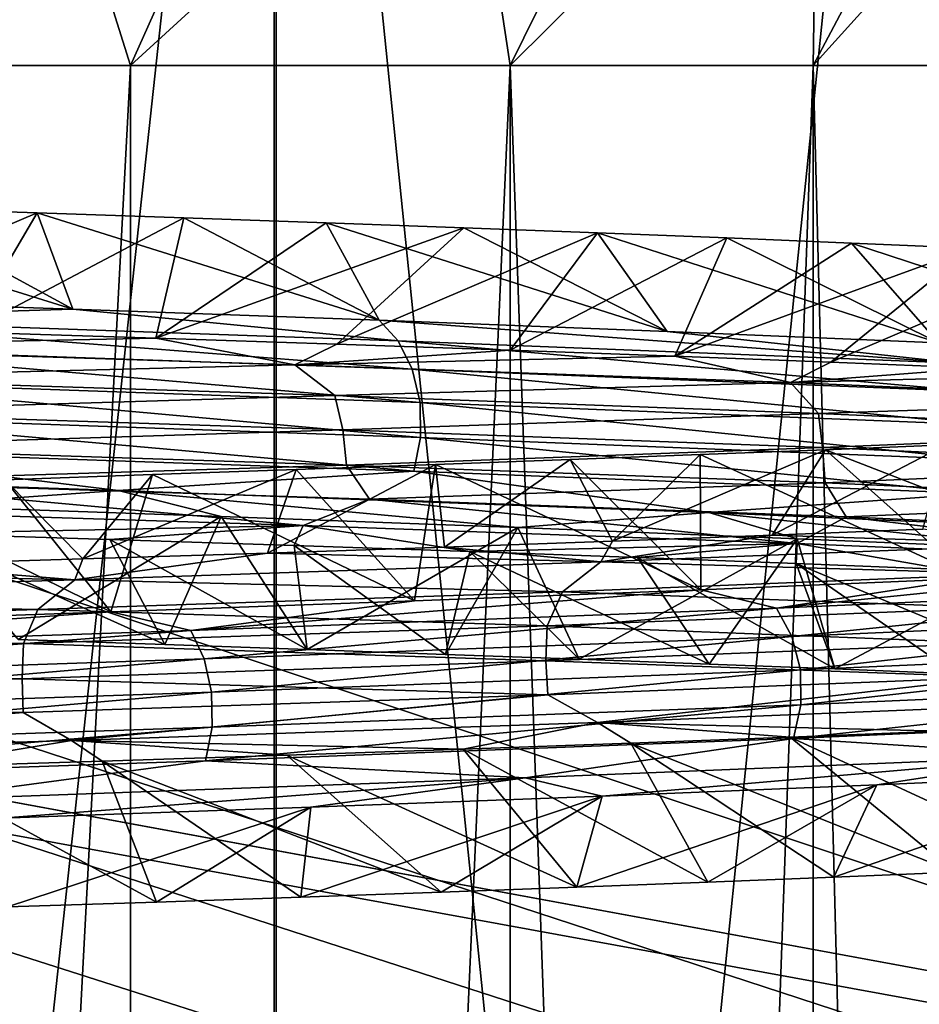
# Model space of a CAD drawing. Header units: metres. Extents: x -206 to 75, y -104 to 104.
# Tile 815 of 1056: x 7.94 to 9.91, y -55.44 to -53.29. Entities that reach past the tile are written whole.
import ezdxf

# ---------------------------------------------------------------- set-up
doc = ezdxf.new("R2010")
doc.units = ezdxf.units.M
doc.layers.add('solid_01_1-CONSUMER_THERM_B_125288', color=7, linetype='CONTINUOUS')

msp = doc.modelspace()

# ---------------------------------------------------------------- linework, layer by layer
at = {"layer": 'solid_01_1-CONSUMER_THERM_B_125288'}
for points in [[(-27.776106, 66.214066), (28.050987, 67.836098), (-27.757145, -66.232315)], [(28.050987, 67.836098), (-27.757065, -66.785934), (-27.757145, -66.232315)], [(28.050987, 67.836098), (27.851068, 67.319839), (-27.757065, -66.785934)], [(27.851068, 67.319839), (27.74942, 66.775635), (-27.757065, -66.785934)], [(27.74942, 66.775635), (-28.058632, -67.846397), (-27.858715, -67.330139)], [(27.74942, 66.775635), (27.749498, 66.222015), (-28.058632, -67.846397)], [(27.74942, 66.775635), (-27.858715, -67.330139), (-27.757065, -66.785934)], [(27.749498, 66.222015), (27.768459, -66.224365), (-28.058632, -67.846397)], [(-18.213459, -45.817539, 1.5), (-19.476553, -45.904934, 1.5), (69.506912, -74.995201, 1.5)], [(35.395393, -57.260349, 1.5), (18.218929, -45.812325, 1.5), (-18.213459, -45.817539, 1.5)], [(37.092922, -58.218811, 1.5), (-18.213459, -45.817539, 1.5), (69.506912, -74.995201, 1.5)], [(37.092922, -58.218811, 1.5), (35.395393, -57.260349, 1.5), (-18.213459, -45.817539, 1.5)], [(-19.476553, -45.904934, 1.5), (-20.110367, -46.015713, 1.5), (69.506912, -74.995201, 1.5)], [(-20.110367, -46.015713, 1.5), (-20.738798, -46.171688, 1.5), (69.506912, -74.995201, 1.5)], [(-20.738798, -46.171688, 1.5), (-21.356617, -46.372227, 1.5), (69.506912, -74.995201, 1.5)], [(-21.356617, -46.372227, 1.5), (-21.958729, -46.615906, 1.5), (69.506912, -74.995201, 1.5)], [(-38.864662, -46.52047, 75.400002), (-54.590946, -63.612965, 75.400002), (54.609055, -63.597332, 75.400002)], [(-37.59338, -46.610531, 75.400002), (-38.864662, -46.52047, 75.400002), (54.609055, -63.597332, 75.400002)], [(37.606621, -46.599766, 75.400002), (-37.59338, -46.610531, 75.400002), (54.609055, -63.597332, 75.400002)], [(-21.958729, -46.615906, 1.5), (-22.540312, -46.900536, 1.5), (69.506912, -74.995201, 1.5)], [(-22.540312, -46.900536, 1.5), (-23.096958, -47.223244, 1.5), (69.506912, -74.995201, 1.5)], [(-23.096958, -47.223244, 1.5), (-24.120508, -47.968487, 1.5), (69.506912, -74.995201, 1.5)], [(-24.120508, -47.968487, 1.5), (-33.833458, -56.120991, 1.5), (69.506912, -74.995201, 1.5)], [(-11.99159, -59.106865, 72.400002), (-11.993093, -48.606865, 72.400002), (12.006907, -48.603428, 72.400002)], [(-11.99159, -59.106865, 72.400002), (12.006907, -48.603428, 72.400002), (12.00841, -59.103428, 72.400002)], [(8.497826, -50.999832, 9.776308), (6.979864, -65, 8.998974), (6.979857, -50.999832, 8.998974)], [(8.497826, -50.999832, 9.776308), (8.497832, -65, 9.776308), (6.979864, -65, 8.998974)], [(8.502161, -65, 39.221191), (8.502154, -50.999832, 39.221191), (6.984415, -50.999832, 39.998974)], [(6.984422, -65, 39.998974), (8.502161, -65, 39.221191), (6.984415, -50.999832, 39.998974)], [(8.497826, -50.999832, 9.776308), (9.930284, -50.999832, 10.701828), (8.497832, -65, 9.776308)], [(9.930284, -50.999832, 10.701828), (9.930267, -64.999992, 10.701812), (8.497832, -65, 9.776308)], [(9.934324, -64.999992, 38.295269), (9.93434, -50.999832, 38.29525), (8.502154, -50.999832, 39.221191)], [(8.502161, -65, 39.221191), (9.934324, -64.999992, 38.295269), (8.502154, -50.999832, 39.221191)], [(7.200944, -53.385639, 16.789688), (8.183762, -53.385639, 17.842031), (7.746971, -52, 16.205011)], [(7.200944, -53.385639, 32.210312), (7.746971, -52, 32.794987), (8.80433, -52, 31.662832)], [(8.183762, -53.385639, 31.157969), (7.200944, -53.385639, 32.210312), (8.80433, -52, 31.662832)], [(8.183762, -53.385639, 17.842031), (8.80433, -52, 17.337168), (7.746971, -52, 16.205011)], [(8.183762, -53.385639, 17.842031), (9.014131, -53.385639, 19.018398), (8.80433, -52, 17.337168)], [(8.183762, -53.385639, 31.157969), (8.80433, -52, 31.662832), (9.697676, -52, 30.397243)], [(9.014131, -53.385639, 29.981602), (8.183762, -53.385639, 31.157969), (9.697676, -52, 30.397243)], [(9.014131, -53.385639, 19.018398), (9.697676, -52, 18.602757), (8.80433, -52, 17.337168)], [(9.014131, -53.385639, 19.018398), (9.676583, -53.385639, 20.296879), (9.697676, -52, 18.602757)], [(9.014131, -53.385639, 29.981602), (9.697676, -52, 30.397243), (10.410365, -52, 29.021807)], [(9.676583, -53.385639, 28.703121), (9.014131, -53.385639, 29.981602), (10.410365, -52, 29.021807)], [(9.676583, -53.385639, 20.296879), (10.410365, -52, 19.978193), (9.697676, -52, 18.602757)], [(9.676583, -53.385639, 20.296879), (10.158779, -53.385639, 21.653652), (10.410365, -52, 19.978193)], [(9.676583, -53.385639, 28.703121), (10.410365, -52, 29.021807), (10.929123, -52, 27.562145)], [(10.158779, -53.385639, 27.346348), (9.676583, -53.385639, 28.703121), (10.929123, -52, 27.562145)], [(7.20089, -72, 32.210365), (7.200944, -53.385639, 32.210312), (8.183762, -53.385639, 31.157969)], [(8.183852, -72, 31.157852), (7.20089, -72, 32.210365), (8.183762, -53.385639, 31.157969)], [(7.20089, -72, 16.789635), (8.183835, -72, 17.842127), (7.200944, -53.385639, 16.789688)], [(8.183835, -72, 17.842127), (8.183762, -53.385639, 17.842031), (7.200944, -53.385639, 16.789688)], [(8.183852, -72, 31.157852), (8.183762, -53.385639, 31.157969), (9.014131, -53.385639, 29.981602)], [(8.183835, -72, 17.842127), (9.014131, -53.385639, 19.018398), (8.183762, -53.385639, 17.842031)], [(8.183835, -72, 17.842127), (9.014219, -72, 19.018557), (9.014131, -53.385639, 19.018398)], [(9.014235, -72, 29.981419), (8.183852, -72, 31.157852), (9.014131, -53.385639, 29.981602)], [(9.014235, -72, 29.981419), (9.014131, -53.385639, 29.981602), (9.676583, -53.385639, 28.703121)], [(9.676604, -72, 20.296932), (9.676583, -53.385639, 20.296879), (9.014131, -53.385639, 19.018398)], [(9.014219, -72, 19.018557), (9.676604, -72, 20.296932), (9.014131, -53.385639, 19.018398)], [(9.676615, -72, 28.703043), (9.014235, -72, 29.981419), (9.676583, -53.385639, 28.703121)], [(9.676615, -72, 28.703043), (9.676583, -53.385639, 28.703121), (10.158779, -53.385639, 27.346348)], [(10.158751, -72, 21.653545), (10.158779, -53.385639, 21.653652), (9.676583, -53.385639, 20.296879)], [(9.676604, -72, 20.296932), (10.158751, -72, 21.653545), (9.676583, -53.385639, 20.296879)], [(10.158758, -72, 27.346428), (9.676615, -72, 28.703043), (10.158779, -53.385639, 27.346348)], [(7.309177, -53.686142, 14.14858), (7.346758, -53.894165, 13.642161), (8.057642, -53.918434, 14.157754)], [(7.648686, -53.696907, 14.399744), (7.309177, -53.686142, 14.14858), (8.057642, -53.918434, 14.157754)], [(7.396619, -53.955963, 14.830359), (7.648686, -53.696907, 14.399744), (7.979085, -53.707695, 14.661675)], [(7.825599, -53.969002, 15.173992), (7.396619, -53.955963, 14.830359), (7.979085, -53.707695, 14.661675)], [(7.979085, -53.707695, 14.661675), (7.648686, -53.696907, 14.399744), (8.057642, -53.918434, 14.157754)], [(7.825599, -53.969002, 15.173992), (7.979085, -53.707695, 14.661675), (8.299891, -53.718533, 14.933963)], [(7.979085, -53.707695, 14.661675), (8.057642, -53.918434, 14.157754), (8.72714, -53.942665, 14.715575)], [(8.299891, -53.718533, 14.933963), (7.979085, -53.707695, 14.661675), (8.72714, -53.942665, 14.715575)], [(8.238761, -53.98204, 15.536629), (7.825599, -53.969002, 15.173992), (8.299891, -53.718533, 14.933963)], [(8.238761, -53.98204, 15.536629), (8.299891, -53.718533, 14.933963), (8.611185, -53.72945, 15.216699)], [(8.238761, -53.98204, 15.536629), (8.611185, -53.72945, 15.216699), (8.912702, -53.740471, 15.509531)], [(8.611185, -53.72945, 15.216699), (8.299891, -53.718533, 14.933963), (8.72714, -53.942665, 14.715575)], [(8.611185, -53.72945, 15.216699), (8.72714, -53.942665, 14.715575), (9.35755, -53.967129, 15.317204)], [(8.912702, -53.740471, 15.509531), (8.611185, -53.72945, 15.216699), (9.35755, -53.967129, 15.317204)], [(8.635165, -53.995083, 15.91758), (8.238761, -53.98204, 15.536629), (8.912702, -53.740471, 15.509531)], [(8.635165, -53.995083, 15.91758), (8.912702, -53.740471, 15.509531), (9.204903, -53.75156, 15.812984)], [(9.013906, -54.008125, 16.316179), (8.635165, -53.995083, 15.91758), (9.204903, -53.75156, 15.812984)], [(9.204903, -53.75156, 15.812984), (8.912702, -53.740471, 15.509531), (9.35755, -53.967129, 15.317204)], [(9.013906, -54.008125, 16.316179), (9.204903, -53.75156, 15.812984), (9.48764, -53.762718, 16.12693)], [(9.204903, -53.75156, 15.812984), (9.35755, -53.967129, 15.317204), (9.950732, -53.991917, 15.964767)], [(9.48764, -53.762718, 16.12693), (9.204903, -53.75156, 15.812984), (9.950732, -53.991917, 15.964767)], [(9.374189, -54.021172, 16.731705), (9.013906, -54.008125, 16.316179), (9.48764, -53.762718, 16.12693)], [(9.374189, -54.021172, 16.731705), (9.48764, -53.762718, 16.12693), (9.760389, -53.773884, 16.451025)], [(9.374189, -54.021172, 16.731705), (9.760389, -53.773884, 16.451025), (10.022814, -53.785046, 16.784948)], [(9.760389, -53.773884, 16.451025), (9.48764, -53.762718, 16.12693), (9.950732, -53.991917, 15.964767)], [(9.760389, -53.773884, 16.451025), (9.950732, -53.991917, 15.964767), (10.501984, -54.0168, 16.654181)], [(10.022814, -53.785046, 16.784948), (9.760389, -53.773884, 16.451025), (10.501984, -54.0168, 16.654181)], [(9.715381, -54.034222, 17.16324), (9.374189, -54.021172, 16.731705), (10.022814, -53.785046, 16.784948)], [(9.715381, -54.034222, 17.16324), (10.022814, -53.785046, 16.784948), (10.274132, -53.796173, 17.127783)], [(10.03686, -54.047272, 17.609846), (9.715381, -54.034222, 17.16324), (10.274132, -53.796173, 17.127783)], [(7.386084, -53.939121, 13.594025), (8.057642, -53.918434, 14.157754), (7.346758, -53.894165, 13.642161)], [(8.768769, -53.987839, 14.668731), (8.057642, -53.918434, 14.157754), (7.386084, -53.939121, 13.594025)], [(8.768769, -53.987839, 14.668731), (8.72714, -53.942665, 14.715575), (8.057642, -53.918434, 14.157754)], [(7.386084, -53.939121, 13.594025), (7.412044, -54.001369, 13.555698), (8.799588, -54.050087, 14.634182)], [(8.768769, -53.987839, 14.668731), (7.386084, -53.939121, 13.594025), (8.799588, -54.050087, 14.634182)], [(9.993937, -54.03656, 15.920041), (9.35755, -53.967129, 15.317204), (8.72714, -53.942665, 14.715575)], [(9.993937, -54.03656, 15.920041), (8.72714, -53.942665, 14.715575), (8.768769, -53.987839, 14.668731)], [(7.300553, -54.000706, 14.835156), (7.825599, -53.969002, 15.173992), (8.238761, -53.98204, 15.536629)], [(9.993937, -54.03656, 15.920041), (9.950732, -53.991917, 15.964767), (9.35755, -53.967129, 15.317204)], [(7.300553, -54.000706, 14.835156), (8.238761, -53.98204, 15.536629), (8.542794, -54.03994, 15.912827)], [(8.542794, -54.03994, 15.912827), (8.238761, -53.98204, 15.536629), (8.635165, -53.995083, 15.91758)], [(8.542794, -54.03994, 15.912827), (8.635165, -53.995083, 15.91758), (9.013906, -54.008125, 16.316179)], [(8.768769, -53.987839, 14.668731), (8.799588, -54.050087, 14.634182), (10.029061, -54.098808, 15.88989)], [(9.993937, -54.03656, 15.920041), (8.768769, -53.987839, 14.668731), (10.029061, -54.098808, 15.88989)], [(7.300553, -54.000706, 14.835156), (8.542794, -54.03994, 15.912827), (7.415009, -54.06847, 14.979921)], [(7.412044, -54.001369, 13.555698), (7.426571, -54.074074, 13.534256), (8.816834, -54.122791, 14.614854)], [(8.799588, -54.050087, 14.634182), (7.412044, -54.001369, 13.555698), (8.816834, -54.122791, 14.614854)], [(8.542794, -54.03994, 15.912827), (9.013906, -54.008125, 16.316179), (9.374189, -54.021172, 16.731705)], [(8.542794, -54.03994, 15.912827), (9.374189, -54.021172, 16.731705), (9.62698, -54.07917, 17.14922)], [(9.62698, -54.07917, 17.14922), (9.374189, -54.021172, 16.731705), (9.715381, -54.034222, 17.16324)], [(9.62698, -54.07917, 17.14922), (9.715381, -54.034222, 17.16324), (10.03686, -54.047272, 17.609846)], [(8.542794, -54.03994, 15.912827), (8.630652, -54.107498, 16.065641), (7.415009, -54.06847, 14.979921)], [(8.542794, -54.03994, 15.912827), (9.62698, -54.07917, 17.14922), (8.630652, -54.107498, 16.065641)], [(8.799588, -54.050087, 14.634182), (8.816834, -54.122791, 14.614854), (10.048716, -54.171513, 15.873023)], [(10.029061, -54.098808, 15.88989), (8.799588, -54.050087, 14.634182), (10.048716, -54.171513, 15.873023)], [(9.62698, -54.07917, 17.14922), (10.03686, -54.047272, 17.609846), (10.337982, -54.060326, 18.070534)], [(9.62698, -54.07917, 17.14922), (10.337982, -54.060326, 18.070534), (10.533898, -54.118404, 18.521168)], [(7.415009, -54.06847, 14.979921), (8.630652, -54.107498, 16.065641), (7.441593, -54.143341, 15.03171)], [(7.426571, -54.074074, 13.534256), (7.427546, -54.150661, 13.532829), (8.817989, -54.199379, 14.613568)], [(8.816834, -54.122791, 14.614854), (7.426571, -54.074074, 13.534256), (8.817989, -54.199379, 14.613568)], [(9.62698, -54.07917, 17.14922), (9.688186, -54.146526, 17.305771), (8.630652, -54.107498, 16.065641)], [(9.62698, -54.07917, 17.14922), (10.533898, -54.118404, 18.521168), (9.688186, -54.146526, 17.305771)], [(8.630652, -54.107498, 16.065641), (8.648262, -54.182312, 16.118729), (7.441593, -54.143341, 15.03171)], [(8.630652, -54.107498, 16.065641), (9.688186, -54.146526, 17.305771), (8.648262, -54.182312, 16.118729)], [(8.816834, -54.122791, 14.614854), (8.817989, -54.199379, 14.613568), (10.050032, -54.2481, 15.871902)], [(10.048716, -54.171513, 15.873023), (8.816834, -54.122791, 14.614854), (10.050032, -54.2481, 15.871902)], [(10.533898, -54.118404, 18.521168), (10.569323, -54.185555, 18.677071), (9.688186, -54.146526, 17.305771)], [(7.441593, -54.143341, 15.03171), (8.648262, -54.182312, 16.118729), (7.450727, -54.220566, 15.038814)], [(9.688186, -54.146526, 17.305771), (9.696972, -54.221283, 17.358742), (8.648262, -54.182312, 16.118729)], [(9.688186, -54.146526, 17.305771), (10.569323, -54.185555, 18.677071), (9.696972, -54.221283, 17.358742)], [(7.427546, -54.150661, 13.532829), (7.414886, -54.224468, 13.551531), (8.802958, -54.273186, 14.630428)], [(8.817989, -54.199379, 14.613568), (7.427546, -54.150661, 13.532829), (8.802958, -54.273186, 14.630428)], [(8.648262, -54.182312, 16.118729), (8.655973, -54.259521, 16.126598), (7.450727, -54.220566, 15.038814)], [(8.648262, -54.182312, 16.118729), (9.696972, -54.221283, 17.358742), (8.655973, -54.259521, 16.126598)], [(10.569323, -54.185555, 18.677071), (10.569712, -54.26025, 18.728519), (9.696972, -54.221283, 17.358742)], [(8.817989, -54.199379, 14.613568), (8.802958, -54.273186, 14.630428), (10.0329, -54.321907, 15.886617)], [(10.050032, -54.2481, 15.871902), (8.817989, -54.199379, 14.613568), (10.0329, -54.321907, 15.886617)], [(7.414886, -54.224468, 13.551531), (6.719647, -54.266701, 13.163304), (8.156287, -54.315075, 14.14557)], [(8.802958, -54.273186, 14.630428), (7.414886, -54.224468, 13.551531), (8.156287, -54.315075, 14.14557)], [(7.450727, -54.220566, 15.038814), (8.655973, -54.259521, 16.126598), (7.504339, -54.295319, 15.049929)], [(9.696972, -54.221283, 17.358742), (9.703224, -54.298481, 17.367138), (8.655973, -54.259521, 16.126598)], [(9.238252, -54.425804, 32.429707), (9.703807, -54.225903, 32.451988), (9.429792, -54.236767, 32.771656)], [(9.238252, -54.425804, 32.429707), (9.587412, -54.412739, 32.003681), (9.703807, -54.225903, 32.451988)], [(9.429792, -54.236767, 32.771656), (9.703807, -54.225903, 32.451988), (10.019839, -54.507992, 32.953819)], [(9.587412, -54.412739, 32.003681), (9.967252, -54.215027, 32.123035), (9.703807, -54.225903, 32.451988)], [(9.587412, -54.412739, 32.003681), (9.916952, -54.399666, 31.562067), (9.967252, -54.215027, 32.123035)], [(9.696972, -54.221283, 17.358742), (10.569712, -54.26025, 18.728519), (9.703224, -54.298481, 17.367138)], [(9.703807, -54.225903, 32.451988), (9.967252, -54.215027, 32.123035), (10.38881, -54.491722, 32.495266)], [(9.703807, -54.225903, 32.451988), (10.38881, -54.491722, 32.495266), (10.019839, -54.507992, 32.953819)], [(8.850898, -54.258541, 33.382027), (9.145486, -54.247631, 33.081673), (9.431218, -54.532288, 33.606976)], [(8.870033, -54.438869, 32.839348), (9.145486, -54.247631, 33.081673), (8.850898, -54.258541, 33.382027)], [(8.870033, -54.438869, 32.839348), (9.238252, -54.425804, 32.429707), (9.145486, -54.247631, 33.081673)], [(9.145486, -54.247631, 33.081673), (9.429792, -54.236767, 32.771656), (9.431218, -54.532288, 33.606976)], [(9.238252, -54.425804, 32.429707), (9.429792, -54.236767, 32.771656), (9.145486, -54.247631, 33.081673)], [(9.429792, -54.236767, 32.771656), (10.019839, -54.507992, 32.953819), (9.431218, -54.532288, 33.606976)], [(6.719647, -54.266701, 13.163304), (7.692479, -54.347675, 13.871066), (8.156287, -54.315075, 14.14557)], [(8.655973, -54.259521, 16.126598), (8.705985, -54.334221, 16.143135), (7.504339, -54.295319, 15.049929)], [(8.079404, -54.465015, 33.606934), (8.546232, -54.269501, 33.672352), (8.231966, -54.280529, 33.952106)], [(8.079404, -54.465015, 33.606934), (8.483447, -54.451939, 33.232021), (8.546232, -54.269501, 33.672352)], [(8.802958, -54.273186, 14.630428), (8.156287, -54.315075, 14.14557), (9.448783, -54.363453, 15.310037)], [(8.231966, -54.280529, 33.952106), (8.546232, -54.269501, 33.672352), (8.805084, -54.556507, 34.214325)], [(8.483447, -54.451939, 33.232021), (8.850898, -54.258541, 33.382027), (8.546232, -54.269501, 33.672352)], [(8.483447, -54.451939, 33.232021), (8.870033, -54.438869, 32.839348), (8.850898, -54.258541, 33.382027)], [(8.546232, -54.269501, 33.672352), (8.850898, -54.258541, 33.382027), (8.805084, -54.556507, 34.214325)], [(8.655973, -54.259521, 16.126598), (9.703224, -54.298481, 17.367138), (8.705985, -54.334221, 16.143135)], [(10.0329, -54.321907, 15.886617), (8.802958, -54.273186, 14.630428), (9.448783, -54.363453, 15.310037)], [(8.850898, -54.258541, 33.382027), (9.431218, -54.532288, 33.606976), (8.805084, -54.556507, 34.214325)], [(10.569712, -54.26025, 18.728519), (10.574519, -54.337437, 18.737194), (9.703224, -54.298481, 17.367138)], [(7.504339, -54.295319, 15.049929), (8.561419, -54.391605, 15.931), (7.322503, -54.352402, 14.851433)], [(7.504339, -54.295319, 15.049929), (8.705985, -54.334221, 16.143135), (8.561419, -54.391605, 15.931)], [(7.576207, -54.302753, 34.478451), (7.908421, -54.29163, 34.220951), (8.140739, -54.580917, 34.777081)], [(7.658838, -54.478088, 33.963299), (8.079404, -54.465015, 33.606934), (7.908421, -54.29163, 34.220951)], [(7.908421, -54.29163, 34.220951), (8.231966, -54.280529, 33.952106), (8.140739, -54.580917, 34.777081)], [(8.079404, -54.465015, 33.606934), (8.231966, -54.280529, 33.952106), (7.908421, -54.29163, 34.220951)], [(8.231966, -54.280529, 33.952106), (8.805084, -54.556507, 34.214325), (8.140739, -54.580917, 34.777081)], [(7.576207, -54.302753, 34.478451), (8.140739, -54.580917, 34.777081), (7.435, -54.605663, 35.297749)], [(8.156287, -54.315075, 14.14557), (7.692479, -54.347675, 13.871066), (8.381763, -54.372234, 14.404832)], [(8.156287, -54.315075, 14.14557), (8.381763, -54.372234, 14.404832), (9.030493, -54.396461, 14.980683)], [(8.156287, -54.315075, 14.14557), (9.030493, -54.396461, 14.980683), (9.448783, -54.363453, 15.310037)], [(9.703224, -54.298481, 17.367138), (9.749167, -54.373123, 17.388384), (8.705985, -54.334221, 16.143135)], [(9.703224, -54.298481, 17.367138), (10.574519, -54.337437, 18.737194), (9.749167, -54.373123, 17.388384)], [(8.705985, -54.334221, 16.143135), (9.642171, -54.430813, 17.168724), (8.561419, -54.391605, 15.931)], [(8.705985, -54.334221, 16.143135), (9.749167, -54.373123, 17.388384), (9.642171, -54.430813, 17.168724)], [(10.0329, -54.321907, 15.886617), (9.448783, -54.363453, 15.310037), (10.575352, -54.411827, 16.636639)], [(10.574519, -54.337437, 18.737194), (10.616103, -54.412025, 18.76236), (9.749167, -54.373123, 17.388384)], [(7.322503, -54.352402, 14.851433), (8.561419, -54.391605, 15.931), (7.718727, -54.409443, 15.085388)], [(8.381763, -54.372234, 14.404832), (7.692479, -54.347675, 13.871066), (7.937758, -54.641445, 14.684251)], [(8.381763, -54.372234, 14.404832), (7.937758, -54.641445, 14.684251), (8.258767, -54.652248, 14.949295)], [(8.381763, -54.372234, 14.404832), (8.258767, -54.652248, 14.949295), (8.570028, -54.662933, 15.224233)], [(9.030493, -54.396461, 14.980683), (8.381763, -54.372234, 14.404832), (8.570028, -54.662933, 15.224233)], [(9.448783, -54.363453, 15.310037), (9.030493, -54.396461, 14.980683), (9.641856, -54.420567, 15.601423)], [(9.448783, -54.363453, 15.310037), (9.641856, -54.420567, 15.601423), (10.214598, -54.444782, 16.266483)], [(9.448783, -54.363453, 15.310037), (10.214598, -54.444782, 16.266483), (10.575352, -54.411827, 16.636639)], [(9.749167, -54.373123, 17.388384), (10.545681, -54.470016, 18.54141), (9.642171, -54.430813, 17.168724)], [(9.749167, -54.373123, 17.388384), (10.616103, -54.412025, 18.76236), (10.545681, -54.470016, 18.54141)], [(8.561419, -54.391605, 15.931), (8.138522, -54.422554, 15.445575), (7.718727, -54.409443, 15.085388)], [(8.561419, -54.391605, 15.931), (8.541218, -54.435669, 15.824122), (8.138522, -54.422554, 15.445575)], [(8.561419, -54.391605, 15.931), (8.926024, -54.448792, 16.220411), (8.541218, -54.435669, 15.824122)], [(8.561419, -54.391605, 15.931), (9.642171, -54.430813, 17.168724), (8.926024, -54.448792, 16.220411)], [(9.030493, -54.396461, 14.980683), (8.570028, -54.662933, 15.224233), (8.872244, -54.673569, 15.509698)], [(9.030493, -54.396461, 14.980683), (8.872244, -54.673569, 15.509698), (9.16519, -54.684158, 15.805404)], [(9.641856, -54.420567, 15.601423), (9.030493, -54.396461, 14.980683), (9.16519, -54.684158, 15.805404)], [(10.1925, -54.432262, 31.043901), (9.916952, -54.399666, 31.562067), (9.587412, -54.412739, 32.003681)], [(7.718727, -54.409443, 15.085388), (8.258767, -54.652248, 14.949295), (7.937758, -54.641445, 14.684251)], [(7.718727, -54.409443, 15.085388), (8.138522, -54.422554, 15.445575), (8.258767, -54.652248, 14.949295)], [(8.138522, -54.422554, 15.445575), (8.570028, -54.662933, 15.224233), (8.258767, -54.652248, 14.949295)], [(8.138522, -54.422554, 15.445575), (8.541218, -54.435669, 15.824122), (8.570028, -54.662933, 15.224233)], [(9.212545, -54.471493, 32.364502), (9.238252, -54.425804, 32.429707), (8.870033, -54.438869, 32.839348)], [(9.641856, -54.420567, 15.601423), (9.16519, -54.684158, 15.805404), (9.449337, -54.694813, 16.11203)], [(9.212545, -54.471493, 32.364502), (9.587412, -54.412739, 32.003681), (9.238252, -54.425804, 32.429707)], [(10.1925, -54.432262, 31.043901), (9.587412, -54.412739, 32.003681), (9.212545, -54.471493, 32.364502)], [(9.641856, -54.420567, 15.601423), (9.449337, -54.694813, 16.11203), (9.724165, -54.705517, 16.429113)], [(10.214598, -54.444782, 16.266483), (9.641856, -54.420567, 15.601423), (9.724165, -54.705517, 16.429113)], [(9.212545, -54.471493, 32.364502), (8.870033, -54.438869, 32.839348), (8.483447, -54.451939, 33.232021)], [(8.541218, -54.435669, 15.824122), (8.872244, -54.673569, 15.509698), (8.570028, -54.662933, 15.224233)], [(8.541218, -54.435669, 15.824122), (8.926024, -54.448792, 16.220411), (8.872244, -54.673569, 15.509698)], [(8.926024, -54.448792, 16.220411), (9.16519, -54.684158, 15.805404), (8.872244, -54.673569, 15.509698)], [(9.642171, -54.430813, 17.168724), (9.292301, -54.46191, 16.633884), (8.926024, -54.448792, 16.220411)], [(8.926024, -54.448792, 16.220411), (9.449337, -54.694813, 16.11203), (9.16519, -54.684158, 15.805404)], [(8.926024, -54.448792, 16.220411), (9.292301, -54.46191, 16.633884), (9.449337, -54.694813, 16.11203)], [(10.1925, -54.432262, 31.043901), (9.212545, -54.471493, 32.364502), (10.108263, -54.497791, 31.090878)], [(9.642171, -54.430813, 17.168724), (9.639549, -54.475021, 17.063833), (9.292301, -54.46191, 16.633884)], [(9.642171, -54.430813, 17.168724), (9.967257, -54.488136, 17.509506), (9.639549, -54.475021, 17.063833)], [(9.642171, -54.430813, 17.168724), (10.545681, -54.470016, 18.54141), (9.967257, -54.488136, 17.509506)], [(10.214598, -54.444782, 16.266483), (9.724165, -54.705517, 16.429113), (9.988938, -54.716267, 16.755917)], [(8.062028, -54.510727, 33.539516), (8.079404, -54.465015, 33.606934), (7.658838, -54.478088, 33.963299)], [(8.062028, -54.510727, 33.539516), (8.483447, -54.451939, 33.232021), (8.079404, -54.465015, 33.606934)], [(9.212545, -54.471493, 32.364502), (8.483447, -54.451939, 33.232021), (8.062028, -54.510727, 33.539516)], [(9.292301, -54.46191, 16.633884), (9.724165, -54.705517, 16.429113), (9.449337, -54.694813, 16.11203)], [(9.292301, -54.46191, 16.633884), (9.639549, -54.475021, 17.063833), (9.724165, -54.705517, 16.429113)], [(8.062028, -54.510727, 33.539516), (7.222872, -54.491158, 34.300209), (6.763295, -54.549957, 34.548489)], [(8.062028, -54.510727, 33.539516), (7.658838, -54.478088, 33.963299), (7.222872, -54.491158, 34.300209)], [(9.212545, -54.471493, 32.364502), (8.062028, -54.510727, 33.539516), (9.128266, -54.536819, 32.393177)], [(9.212545, -54.471493, 32.364502), (9.128266, -54.536819, 32.393177), (10.108263, -54.497791, 31.090878)], [(9.596297, -54.57246, 33.523769), (10.019839, -54.507992, 32.953819), (10.38881, -54.491722, 32.495266)], [(9.596297, -54.57246, 33.523769), (10.38881, -54.491722, 32.495266), (10.707068, -54.523743, 32.169056)], [(9.639549, -54.475021, 17.063833), (10.243281, -54.727058, 17.092022), (9.988938, -54.716267, 16.755917)], [(9.639549, -54.475021, 17.063833), (9.967257, -54.488136, 17.509506), (10.243281, -54.727058, 17.092022)], [(9.639549, -54.475021, 17.063833), (9.988938, -54.716267, 16.755917), (9.724165, -54.705517, 16.429113)], [(8.062028, -54.510727, 33.539516), (6.763295, -54.549957, 34.548489), (7.98101, -54.575848, 33.550888)], [(8.062028, -54.510727, 33.539516), (7.98101, -54.575848, 33.550888), (9.128266, -54.536819, 32.393177)], [(10.108263, -54.497791, 31.090878), (9.128266, -54.536819, 32.393177), (10.07406, -54.57201, 31.098589)], [(9.596297, -54.57246, 33.523769), (9.431218, -54.532288, 33.606976), (10.019839, -54.507992, 32.953819)], [(8.315153, -54.621178, 34.717419), (8.805084, -54.556507, 34.214325), (9.431218, -54.532288, 33.606976)], [(8.315153, -54.621178, 34.717419), (9.431218, -54.532288, 33.606976), (9.596297, -54.57246, 33.523769)], [(9.596297, -54.57246, 33.523769), (10.707068, -54.523743, 32.169056), (9.63002, -54.634708, 33.555485)], [(10.707068, -54.523743, 32.169056), (10.744696, -54.585991, 32.196011), (9.63002, -54.634708, 33.555485)], [(6.763295, -54.549957, 34.548489), (6.688587, -54.61488, 34.544098), (7.98101, -54.575848, 33.550888)], [(9.128266, -54.536819, 32.393177), (7.98101, -54.575848, 33.550888), (9.094978, -54.610981, 32.394299)], [(8.315153, -54.621178, 34.717419), (8.140739, -54.580917, 34.777081), (8.805084, -54.556507, 34.214325)], [(9.128266, -54.536819, 32.393177), (9.094978, -54.610981, 32.394299), (10.07406, -54.57201, 31.098589)], [(7.98101, -54.575848, 33.550888), (6.688587, -54.61488, 34.544098), (7.94976, -54.649952, 33.545856)], [(7.98101, -54.575848, 33.550888), (7.94976, -54.649952, 33.545856), (9.094978, -54.610981, 32.394299)], [(8.315153, -54.621178, 34.717419), (9.596297, -54.57246, 33.523769), (8.344373, -54.683426, 34.75333)], [(9.596297, -54.57246, 33.523769), (9.63002, -54.634708, 33.555485), (8.344373, -54.683426, 34.75333)], [(10.07406, -54.57201, 31.098589), (9.094978, -54.610981, 32.394299), (10.071095, -54.649094, 31.103231)], [(6.884735, -54.669895, 35.728245), (7.435, -54.605663, 35.297749), (8.140739, -54.580917, 34.777081)], [(6.884735, -54.669895, 35.728245), (8.140739, -54.580917, 34.777081), (8.315153, -54.621178, 34.717419)], [(9.63002, -54.634708, 33.555485), (10.744696, -54.585991, 32.196011), (9.648885, -54.707413, 33.573231)], [(10.744696, -54.585991, 32.196011), (10.765746, -54.658695, 32.211094), (9.648885, -54.707413, 33.573231)], [(6.688587, -54.61488, 34.544098), (6.660401, -54.688919, 34.53352), (7.94976, -54.649952, 33.545856)], [(9.094978, -54.610981, 32.394299), (7.94976, -54.649952, 33.545856), (9.091775, -54.688053, 32.398083)], [(9.094978, -54.610981, 32.394299), (9.091775, -54.688053, 32.398083), (10.071095, -54.649094, 31.103231)], [(6.884735, -54.669895, 35.728245), (8.315153, -54.621178, 34.717419), (6.908927, -54.732143, 35.767708)], [(8.315153, -54.621178, 34.717419), (8.344373, -54.683426, 34.75333), (6.908927, -54.732143, 35.767708)], [(8.344373, -54.683426, 34.75333), (9.63002, -54.634708, 33.555485), (8.360719, -54.75613, 34.773422)], [(9.63002, -54.634708, 33.555485), (9.648885, -54.707413, 33.573231), (8.360719, -54.75613, 34.773422)], [(7.94976, -54.649952, 33.545856), (6.660401, -54.688919, 34.53352), (7.94649, -54.727009, 33.548813)], [(7.94976, -54.649952, 33.545856), (7.94649, -54.727009, 33.548813), (9.091775, -54.688053, 32.398083)], [(10.071095, -54.649094, 31.103231), (9.091775, -54.688053, 32.398083), (10.078808, -54.723244, 31.136187)], [(9.648885, -54.707413, 33.573231), (10.765746, -54.658695, 32.211094), (9.650139, -54.784, 33.574421)], [(10.765746, -54.658695, 32.211094), (10.767146, -54.735283, 32.212109), (9.650139, -54.784, 33.574421)], [(6.908927, -54.732143, 35.767708), (8.344373, -54.683426, 34.75333), (6.92246, -54.804848, 35.789787)], [(8.344373, -54.683426, 34.75333), (8.360719, -54.75613, 34.773422), (6.92246, -54.804848, 35.789787)], [(6.660401, -54.688919, 34.53352), (6.657224, -54.765968, 34.535706), (7.94649, -54.727009, 33.548813)], [(9.091775, -54.688053, 32.398083), (7.94649, -54.727009, 33.548813), (9.096513, -54.762146, 32.430008)], [(9.091775, -54.688053, 32.398083), (9.096513, -54.762146, 32.430008), (10.078808, -54.723244, 31.136187)], [(7.94649, -54.727009, 33.548813), (6.657224, -54.765968, 34.535706), (7.948645, -54.801048, 33.579552)], [(7.94649, -54.727009, 33.548813), (7.948645, -54.801048, 33.579552), (9.096513, -54.762146, 32.430008)], [(8.360719, -54.75613, 34.773422), (9.648885, -54.707413, 33.573231), (8.361803, -54.832718, 34.774769)], [(9.648885, -54.707413, 33.573231), (9.650139, -54.784, 33.574421), (8.361803, -54.832718, 34.774769)], [(10.078808, -54.723244, 31.136187), (9.096513, -54.762146, 32.430008), (9.205145, -54.822857, 32.373573)], [(10.078808, -54.723244, 31.136187), (9.205145, -54.822857, 32.373573), (10.185697, -54.783653, 31.054993)], [(10.767146, -54.735283, 32.212109), (10.748785, -54.80909, 32.198963), (9.633681, -54.857807, 33.558952)], [(9.650139, -54.784, 33.574421), (10.767146, -54.735283, 32.212109), (9.633681, -54.857807, 33.558952)], [(6.657224, -54.765968, 34.535706), (6.657177, -54.839951, 34.565174), (7.948645, -54.801048, 33.579552)], [(6.92246, -54.804848, 35.789787), (8.360719, -54.75613, 34.773422), (6.923356, -54.881435, 35.791267)], [(8.360719, -54.75613, 34.773422), (8.361803, -54.832718, 34.774769), (6.923356, -54.881435, 35.791267)], [(9.096513, -54.762146, 32.430008), (7.948645, -54.801048, 33.579552), (8.054437, -54.862061, 33.546638)], [(9.096513, -54.762146, 32.430008), (8.054437, -54.862061, 33.546638), (9.205145, -54.822857, 32.373573)], [(9.650139, -54.784, 33.574421), (9.633681, -54.857807, 33.558952), (8.347542, -54.906525, 34.757256)], [(8.361803, -54.832718, 34.774769), (9.650139, -54.784, 33.574421), (8.347542, -54.906525, 34.757256)], [(10.185697, -54.783653, 31.054993), (9.205145, -54.822857, 32.373573), (9.954505, -54.841862, 31.508995)], [(7.948645, -54.801048, 33.579552), (6.657177, -54.839951, 34.565174), (6.755893, -54.901264, 34.553795)], [(7.948645, -54.801048, 33.579552), (6.755893, -54.901264, 34.553795), (8.054437, -54.862061, 33.546638)], [(9.633681, -54.857807, 33.558952), (10.748785, -54.80909, 32.198963), (10.22939, -54.895565, 32.809486)], [(8.361803, -54.832718, 34.774769), (8.347542, -54.906525, 34.757256), (6.911547, -54.955242, 35.772018)], [(6.923356, -54.881435, 35.791267), (8.361803, -54.832718, 34.774769), (6.911547, -54.955242, 35.772018)], [(9.205145, -54.822857, 32.373573), (8.054437, -54.862061, 33.546638), (8.911032, -54.881203, 32.795547)], [(9.205145, -54.822857, 32.373573), (8.911032, -54.881203, 32.795547), (9.278243, -54.868092, 32.382877)], [(9.205145, -54.822857, 32.373573), (9.278243, -54.868092, 32.382877), (9.626222, -54.854977, 31.953802)], [(9.205145, -54.822857, 32.373573), (9.626222, -54.854977, 31.953802), (9.954505, -54.841862, 31.508995)], [(8.347542, -54.906525, 34.757256), (9.633681, -54.857807, 33.558952), (9.047188, -54.943939, 34.086353)], [(9.633681, -54.857807, 33.558952), (10.22939, -54.895565, 32.809486), (9.047188, -54.943939, 34.086353)], [(9.626222, -54.854977, 31.953802), (9.278243, -54.868092, 32.382877), (9.986945, -55.149822, 32.402435)], [(9.954505, -54.841862, 31.508995), (9.626222, -54.854977, 31.953802), (10.241371, -55.138905, 32.065254)], [(9.626222, -54.854977, 31.953802), (9.986945, -55.149822, 32.402435), (10.241371, -55.138905, 32.065254)], [(8.054437, -54.862061, 33.546638), (6.755893, -54.901264, 34.553795), (7.700642, -54.920559, 33.92931)], [(8.054437, -54.862061, 33.546638), (7.700642, -54.920559, 33.92931), (8.121379, -54.907436, 33.56953)], [(8.054437, -54.862061, 33.546638), (8.121379, -54.907436, 33.56953), (8.525139, -54.894314, 33.191345)], [(8.054437, -54.862061, 33.546638), (8.525139, -54.894314, 33.191345), (8.911032, -54.881203, 32.795547)], [(9.278243, -54.868092, 32.382877), (8.911032, -54.881203, 32.795547), (9.446198, -55.171768, 33.049541)], [(9.278243, -54.868092, 32.382877), (9.446198, -55.171768, 33.049541), (9.721945, -55.160778, 32.73045)], [(9.278243, -54.868092, 32.382877), (9.721945, -55.160778, 32.73045), (9.986945, -55.149822, 32.402435)], [(8.525139, -54.894314, 33.191345), (8.121379, -54.907436, 33.56953), (8.863248, -55.193764, 33.65974)], [(8.911032, -54.881203, 32.795547), (8.525139, -54.894314, 33.191345), (9.159925, -55.182785, 33.359333)], [(8.525139, -54.894314, 33.191345), (8.863248, -55.193764, 33.65974), (9.159925, -55.182785, 33.359333)], [(8.911032, -54.881203, 32.795547), (9.159925, -55.182785, 33.359333), (9.446198, -55.171768, 33.049541)], [(10.22939, -54.895565, 32.809486), (9.215387, -54.983498, 33.840206), (9.047188, -54.943939, 34.086353)], [(10.22939, -54.895565, 32.809486), (9.816092, -54.958855, 33.205589), (9.215387, -54.983498, 33.840206)], [(10.22939, -54.895565, 32.809486), (10.376418, -54.934059, 32.528236), (9.816092, -54.958855, 33.205589)], [(6.911547, -54.955242, 35.772018), (8.347542, -54.906525, 34.757256), (7.705152, -54.99231, 35.193466)], [(8.121379, -54.907436, 33.56953), (7.700642, -54.920559, 33.92931), (8.240044, -55.215511, 34.230457)], [(7.700642, -54.920559, 33.92931), (7.914477, -55.226223, 34.499882), (8.240044, -55.215511, 34.230457)], [(8.347542, -54.906525, 34.757256), (9.047188, -54.943939, 34.086353), (7.705152, -54.99231, 35.193466)], [(8.121379, -54.907436, 33.56953), (8.240044, -55.215511, 34.230457), (8.556417, -55.204697, 33.950317)], [(8.121379, -54.907436, 33.56953), (8.556417, -55.204697, 33.950317), (8.863248, -55.193764, 33.65974)], [(9.047188, -54.943939, 34.086353), (7.901307, -55.031906, 34.974949), (7.705152, -54.99231, 35.193466)], [(9.047188, -54.943939, 34.086353), (8.577952, -55.007801, 34.429146), (7.901307, -55.031906, 34.974949)], [(9.047188, -54.943939, 34.086353), (9.215387, -54.983498, 33.840206), (8.577952, -55.007801, 34.429146)], [(10.376418, -54.934059, 32.528236), (9.986945, -55.149822, 32.402435), (9.721945, -55.160778, 32.73045)], [(9.816092, -54.958855, 33.205589), (10.376418, -54.934059, 32.528236), (9.721945, -55.160778, 32.73045)], [(9.816092, -54.958855, 33.205589), (9.446198, -55.171768, 33.049541), (9.159925, -55.182785, 33.359333)], [(9.215387, -54.983498, 33.840206), (9.816092, -54.958855, 33.205589), (9.159925, -55.182785, 33.359333)], [(9.816092, -54.958855, 33.205589), (9.721945, -55.160778, 32.73045), (9.446198, -55.171768, 33.049541)], [(9.215387, -54.983498, 33.840206), (8.863248, -55.193764, 33.65974), (8.556417, -55.204697, 33.950317)], [(8.577952, -55.007801, 34.429146), (9.215387, -54.983498, 33.840206), (8.556417, -55.204697, 33.950317)], [(9.215387, -54.983498, 33.840206), (9.159925, -55.182785, 33.359333), (8.863248, -55.193764, 33.65974)], [(7.901307, -55.031906, 34.974949), (8.577952, -55.007801, 34.429146), (7.914477, -55.226223, 34.499882)], [(8.577952, -55.007801, 34.429146), (8.240044, -55.215511, 34.230457), (7.914477, -55.226223, 34.499882)], [(8.577952, -55.007801, 34.429146), (8.556417, -55.204697, 33.950317), (8.240044, -55.215511, 34.230457)]]:
    msp.add_3dface(points, dxfattribs=at)

doc.saveas('drawing.dxf')
